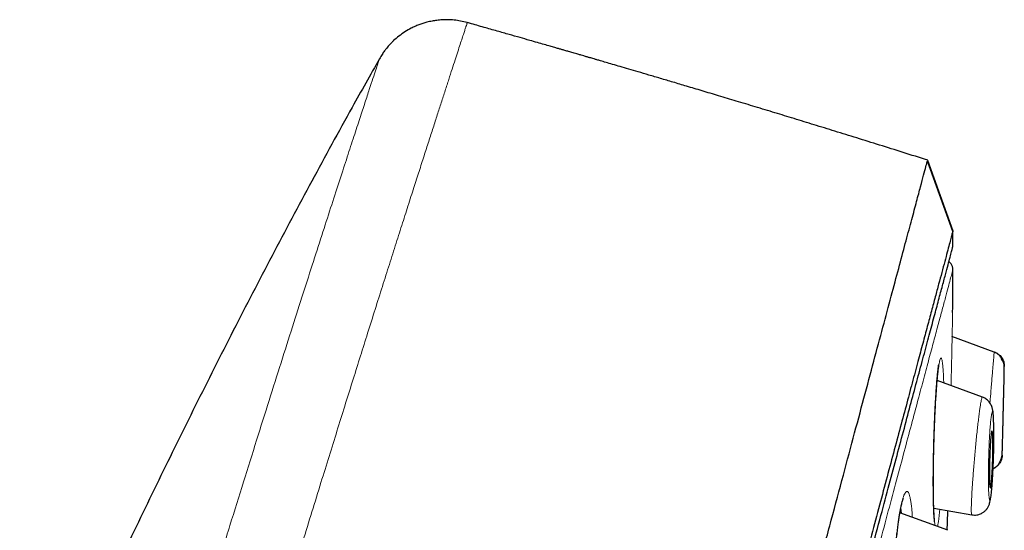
# Model space of a CAD drawing. Header units: millimetres. Extents: x 8 to 846, y 12 to 2113.
# Tile 514 of 515: x 804 to 836, y 1870 to 1887. Entities that reach past the tile are written whole.
import ezdxf

# ---------------------------------------------------------------- set-up
doc = ezdxf.new("R2010")
doc.units = ezdxf.units.MM

msp = doc.modelspace()

# ---------------------------------------------------------------- linework, layer by layer
at = {"color": 7, "linetype": 'Continuous', "lineweight": 30}
for p, q in [((834.319, 1879.976), (833.501, 1882.257)), ((833.502, 1882.285), (834.323, 1879.997)), ((835.662, 1876.064), (834.29, 1876.563)), ((835.281, 1874.602), (833.807, 1875.139)), ((833.699, 1871.002), (834.935, 1870.784)), ((834.155, 1870.285), (832.602, 1870.85))]:
    msp.add_line(p, q, dxfattribs=at)
at = {"color": 8, "linetype": 'Continuous', "lineweight": 0}
for p, q in [((834.29, 1876.571), (835.662, 1876.072)), ((833.693, 1872.363), (833.692, 1872.354))]:
    msp.add_line(p, q, dxfattribs=at)
at = {"color": 7, "linetype": 'Continuous', "lineweight": 30}
for radius, start, end in [(220, 0.08703, 0.15779), (220, 0.02541, 0.08703), (220, 359.46691, 359.83035), (221.7, 358.85696, 359.01863), (221.7, 358.27627, 358.37934), (220, 357.62973, 357.79367)]:
    msp.add_arc((614.324, 1879.391), radius, start, end, dxfattribs=at)
at = {"color": 8, "linetype": 'Continuous', "lineweight": 0}
for points, knots in [([(786.706, 1786.535), (786.831, 1786.834), (787.081, 1787.431), (787.461, 1788.36), (787.845, 1789.313), (788.232, 1790.291), (788.622, 1791.293), (789.013, 1792.319), (789.396, 1793.339), (789.768, 1794.35), (790.13, 1795.35), (790.493, 1796.369), (790.856, 1797.405), (791.219, 1798.458), (791.592, 1799.56), (791.976, 1800.712), (792.37, 1801.916), (792.765, 1803.138), (793.159, 1804.377), (793.553, 1805.632), (793.948, 1806.902), (794.331, 1808.152), (794.704, 1809.378), (795.068, 1810.578), (795.433, 1811.787), (795.8, 1813.006), (796.168, 1814.232), (796.55, 1815.504), (796.945, 1816.82), (797.354, 1818.181), (797.766, 1819.548), (798.181, 1820.921), (798.599, 1822.298), (799.019, 1823.679), (799.43, 1825.025), (799.831, 1826.335), (800.222, 1827.607), (800.615, 1828.88), (801.01, 1830.153), (801.404, 1831.425), (801.811, 1832.735), (802.228, 1834.081), (802.657, 1835.462), (803.085, 1836.84), (803.511, 1838.214), (803.936, 1839.582), (804.358, 1840.944), (804.766, 1842.263), (805.16, 1843.537), (805.54, 1844.767), (805.916, 1845.989), (806.29, 1847.204), (806.66, 1848.411), (807.038, 1849.644), (807.422, 1850.904), (807.813, 1852.187), (808.199, 1853.457), (808.58, 1854.712), (808.957, 1855.952), (809.328, 1857.177), (809.685, 1858.352), (810.026, 1859.477), (810.354, 1860.555), (810.676, 1861.618), (810.995, 1862.664), (811.309, 1863.695), (811.627, 1864.739), (811.949, 1865.795), (812.275, 1866.859), (812.594, 1867.901), (812.908, 1868.921), (813.215, 1869.917), (813.515, 1870.89), (813.8, 1871.811), (814.071, 1872.682), (814.328, 1873.507), (814.578, 1874.309), (814.823, 1875.089), (815.061, 1875.847), (815.299, 1876.604), (815.537, 1877.358), (815.773, 1878.105), (816.001, 1878.823), (816.22, 1879.513), (816.431, 1880.173), (816.633, 1880.804), (816.82, 1881.388), (816.993, 1881.928), (817.154, 1882.425), (817.306, 1882.897), (817.45, 1883.341), (817.585, 1883.759), (817.715, 1884.162), (817.84, 1884.547), (817.958, 1884.911), (818.066, 1885.243), (818.163, 1885.541), (818.25, 1885.808), (818.326, 1886.041), (818.39, 1886.237), (818.442, 1886.396), (818.483, 1886.523), (818.516, 1886.622), (818.539, 1886.693), (818.553, 1886.737), (818.555, 1886.743), (818.556, 1886.745)], [0, 0, 0, 0, 0.009998, 0.019999, 0.030001, 0.040003, 0.050003, 0.060002, 0.069999, 0.079164, 0.088327, 0.09749, 0.106654, 0.115817, 0.124981, 0.134978, 0.144976, 0.154975, 0.164975, 0.174977, 0.184981, 0.194986, 0.204156, 0.213325, 0.222492, 0.231659, 0.240824, 0.249989, 0.259987, 0.269984, 0.279982, 0.289979, 0.299977, 0.309976, 0.319976, 0.329143, 0.338312, 0.347482, 0.356653, 0.365823, 0.374992, 0.384992, 0.394991, 0.40499, 0.414988, 0.424985, 0.434982, 0.44498, 0.454144, 0.463309, 0.472475, 0.481641, 0.490808, 0.499977, 0.509981, 0.519987, 0.52999, 0.539992, 0.549992, 0.559991, 0.56999, 0.579155, 0.588319, 0.597484, 0.606648, 0.615813, 0.624978, 0.634977, 0.644977, 0.654978, 0.664981, 0.674986, 0.684991, 0.694994, 0.704162, 0.713329, 0.722495, 0.731661, 0.740826, 0.749991, 0.759988, 0.769986, 0.779984, 0.789982, 0.799982, 0.809982, 0.819984, 0.829153, 0.838325, 0.847497, 0.856666, 0.865835, 0.875002, 0.885002, 0.895, 0.904999, 0.914997, 0.924995, 0.934993, 0.944991, 0.954157, 0.963323, 0.972491, 0.981659, 0.990829, 1, 1, 1, 1]), ([(784.772, 1788.729), (784.963, 1789.179), (785.345, 1790.079), (785.93, 1791.506), (786.521, 1792.987), (787.117, 1794.527), (787.716, 1796.121), (788.316, 1797.768), (788.916, 1799.466), (789.514, 1801.213), (790.111, 1803.006), (790.708, 1804.843), (791.303, 1806.721), (791.899, 1808.638), (792.495, 1810.591), (793.095, 1812.575), (793.7, 1814.587), (794.31, 1816.621), (794.928, 1818.676), (795.552, 1820.746), (796.184, 1822.829), (796.821, 1824.922), (797.465, 1827.021), (798.114, 1829.122), (798.768, 1831.222), (799.422, 1833.32), (800.074, 1835.411), (800.723, 1837.494), (801.368, 1839.565), (802.008, 1841.622), (802.641, 1843.663), (803.267, 1845.685), (803.885, 1847.684), (804.492, 1849.659), (805.087, 1851.607), (805.672, 1853.524), (806.245, 1855.408), (806.808, 1857.256), (807.358, 1859.066), (807.897, 1860.835), (808.424, 1862.56), (808.938, 1864.24), (809.438, 1865.871), (809.925, 1867.451), (810.397, 1868.977), (810.854, 1870.448), (811.295, 1871.86), (811.719, 1873.211), (812.126, 1874.502), (812.514, 1875.728), (812.884, 1876.89), (813.234, 1877.985), (813.564, 1879.012), (813.872, 1879.968), (814.159, 1880.854), (814.423, 1881.665), (814.663, 1882.402), (814.88, 1883.064), (815.072, 1883.65), (815.239, 1884.16), (815.381, 1884.593), (815.498, 1884.949), (815.59, 1885.226), (815.656, 1885.427), (815.693, 1885.539), (815.708, 1885.586), (815.704, 1885.572), (815.704, 1885.572)], [0, 0, 0, 0, 0.015601, 0.031192, 0.046772, 0.062342, 0.077906, 0.093464, 0.10902, 0.124576, 0.140136, 0.155702, 0.171277, 0.186866, 0.202474, 0.218101, 0.233742, 0.249392, 0.26505, 0.280717, 0.296389, 0.312063, 0.327738, 0.343409, 0.359075, 0.37473, 0.390376, 0.406014, 0.421645, 0.437272, 0.452895, 0.468515, 0.484135, 0.499755, 0.515377, 0.531, 0.546624, 0.562251, 0.577879, 0.593511, 0.609145, 0.624781, 0.640418, 0.656056, 0.671696, 0.687336, 0.702976, 0.718615, 0.734254, 0.749892, 0.76553, 0.781166, 0.796802, 0.812436, 0.82807, 0.843703, 0.859335, 0.874966, 0.890596, 0.906225, 0.921854, 0.937483, 0.953111, 0.968739, 0.984368, 0.999997, 1, 1, 1, 1]), ([(834.322, 1878.739), (834.321, 1878.733), (834.317, 1878.719), (834.287, 1878.606), (834.239, 1878.425), (834.17, 1878.169), (834.083, 1877.841), (833.978, 1877.449), (833.856, 1876.998), (833.721, 1876.493), (833.569, 1875.928), (833.401, 1875.301), (833.213, 1874.599), (833.004, 1873.82), (832.774, 1872.961), (832.527, 1872.037), (832.263, 1871.049), (831.98, 1869.995), (831.687, 1868.899), (831.383, 1867.766), (831.071, 1866.605), (830.747, 1865.397), (830.411, 1864.141), (830.055, 1862.811), (829.678, 1861.407), (829.281, 1859.925), (828.872, 1858.396), (828.45, 1856.82), (828.015, 1855.195), (827.577, 1853.558), (827.136, 1851.917), (826.697, 1850.279), (826.251, 1848.615), (825.798, 1846.924), (825.327, 1845.166), (824.838, 1843.343), (824.333, 1841.455), (823.822, 1839.547), (823.305, 1837.619), (822.783, 1835.672), (822.267, 1833.747), (821.759, 1831.849), (821.259, 1829.983), (820.757, 1828.11), (820.254, 1826.231), (819.917, 1824.976), (819.749, 1824.347)], [0, 0, 0, 0, 0.023168, 0.046434, 0.069701, 0.092999, 0.116356, 0.139848, 0.161958, 0.183993, 0.205976, 0.227934, 0.249889, 0.273172, 0.296404, 0.319615, 0.342835, 0.366091, 0.38956, 0.411691, 0.433739, 0.45573, 0.477689, 0.499641, 0.522949, 0.546219, 0.569484, 0.592773, 0.616117, 0.639599, 0.66169, 0.683697, 0.705646, 0.727565, 0.749482, 0.772959, 0.796364, 0.819731, 0.843097, 0.866494, 0.889919, 0.911946, 0.933938, 0.955924, 0.977935, 1, 1, 1, 1]), ([(834.263, 1874.972), (834.263, 1874.979), (834.265, 1875.077), (834.269, 1875.265), (834.275, 1875.532), (834.281, 1875.79), (834.286, 1876.034), (834.291, 1876.263), (834.295, 1876.476), (834.3, 1876.67), (834.303, 1876.842), (834.306, 1876.991), (834.309, 1877.117), (834.311, 1877.218), (834.313, 1877.291), (834.314, 1877.335), (834.314, 1877.349), (834.314, 1877.334), (834.313, 1877.29), (834.311, 1877.218), (834.309, 1877.117), (834.306, 1876.991), (834.303, 1876.841), (834.3, 1876.7), (834.298, 1876.602), (834.297, 1876.569)], [0, 0, 0, 0, 0.003307, 0.049645, 0.096644, 0.143476, 0.189654, 0.235635, 0.28188, 0.328115, 0.374072, 0.420251, 0.467141, 0.514238, 0.560464, 0.606334, 0.652371, 0.698521, 0.744462, 0.790711, 0.837778, 0.884544, 0.930711, 0.976769, 1, 1, 1, 1]), ([(835.523, 1874.412), (835.527, 1874.453), (835.541, 1874.618), (835.561, 1874.854), (835.582, 1875.114), (835.6, 1875.322), (835.616, 1875.511), (835.63, 1875.678), (835.642, 1875.819), (835.65, 1875.921), (835.656, 1875.992), (835.659, 1876.038), (835.662, 1876.067), (835.662, 1876.07), (835.662, 1876.072)], [0, 0, 0, 0, 0.046074, 0.1811117, 0.271356, 0.3621138, 0.4538326, 0.5456978, 0.6364331, 0.7265873, 0.794203, 0.8621052, 0.9305948, 1, 1, 1, 1]), ([(833.692, 1872.354), (833.693, 1872.444), (833.696, 1872.622), (833.701, 1872.896), (833.709, 1873.174), (833.718, 1873.453), (833.728, 1873.728), (833.74, 1873.996), (833.752, 1874.254), (833.766, 1874.501), (833.781, 1874.735), (833.797, 1874.953), (833.814, 1875.152), (833.831, 1875.332), (833.848, 1875.491), (833.866, 1875.623), (833.883, 1875.729), (833.901, 1875.806), (833.917, 1875.855), (833.934, 1875.876), (833.949, 1875.867), (833.964, 1875.829), (833.978, 1875.764), (833.99, 1875.672), (834.001, 1875.555), (834.01, 1875.411), (834.018, 1875.248), (834.022, 1875.122), (834.024, 1875.059)], [0, 0, 0, 0, 0.038527, 0.076847, 0.115341, 0.154385, 0.193291, 0.231652, 0.26985, 0.308268, 0.346677, 0.384855, 0.423217, 0.462172, 0.501294, 0.539695, 0.577802, 0.61605, 0.654384, 0.692547, 0.73097, 0.770075, 0.808922, 0.847274, 0.885537, 0.924121, 0.96241, 1, 1, 1, 1]), ([(835.991, 1875.594), (835.991, 1875.59), (835.991, 1875.584), (835.989, 1875.528), (835.987, 1875.442), (835.985, 1875.325), (835.981, 1875.179), (835.977, 1875.006), (835.973, 1874.811), (835.968, 1874.601), (835.963, 1874.382), (835.957, 1874.158), (835.952, 1873.934), (835.947, 1873.714), (835.942, 1873.505), (835.937, 1873.31), (835.933, 1873.137), (835.93, 1872.991), (835.927, 1872.874), (835.925, 1872.788), (835.923, 1872.733), (835.923, 1872.726), (835.923, 1872.722)], [0, 0, 0, 0, 0.049454, 0.098692, 0.147936, 0.197313, 0.246931, 0.297765, 0.348466, 0.39911, 0.44966, 0.500056, 0.550417, 0.60091, 0.651519, 0.702226, 0.753093, 0.802692, 0.852069, 0.901342, 0.950605, 1, 1, 1, 1]), ([(834.936, 1870.787), (834.934, 1870.787), (834.93, 1870.786), (834.925, 1870.808), (834.921, 1870.849), (834.919, 1870.909), (834.919, 1870.994), (834.922, 1871.11), (834.927, 1871.263), (834.936, 1871.44), (834.947, 1871.639), (834.962, 1871.855), (834.979, 1872.084), (834.998, 1872.323), (835.018, 1872.568), (835.04, 1872.814), (835.063, 1873.059), (835.087, 1873.299), (835.111, 1873.529), (835.136, 1873.746), (835.16, 1873.946), (835.181, 1874.11), (835.199, 1874.241), (835.215, 1874.343), (835.229, 1874.43), (835.245, 1874.507), (835.259, 1874.567), (835.271, 1874.601), (835.277, 1874.599), (835.279, 1874.598)], [0, 0, 0, 0, 0.019111, 0.050298, 0.081573, 0.112944, 0.144381, 0.186307, 0.228156, 0.269845, 0.311379, 0.352838, 0.394254, 0.435618, 0.47691, 0.51813, 0.559359, 0.600705, 0.642145, 0.683625, 0.725099, 0.766572, 0.797732, 0.828967, 0.860268, 0.891598, 0.933312, 0.974854, 1, 1, 1, 1]), ([(835.616, 1872.062), (835.619, 1872.119), (835.626, 1872.233), (835.633, 1872.414), (835.64, 1872.599), (835.646, 1872.785), (835.65, 1872.968), (835.652, 1873.146), (835.654, 1873.317), (835.653, 1873.478), (835.651, 1873.627), (835.648, 1873.762), (835.643, 1873.878), (835.637, 1873.972), (835.63, 1874.045), (835.621, 1874.095), (835.612, 1874.119), (835.604, 1874.123), (835.596, 1874.113), (835.587, 1874.089), (835.578, 1874.05), (835.57, 1873.997), (835.561, 1873.931), (835.552, 1873.854), (835.543, 1873.765), (835.535, 1873.666), (835.526, 1873.558), (835.519, 1873.442), (835.511, 1873.306), (835.502, 1873.148), (835.494, 1872.967), (835.488, 1872.782), (835.482, 1872.595), (835.478, 1872.411), (835.475, 1872.233), (835.474, 1872.062), (835.475, 1871.901), (835.476, 1871.751), (835.48, 1871.617), (835.484, 1871.501), (835.49, 1871.406), (835.498, 1871.334), (835.506, 1871.284), (835.515, 1871.26), (835.524, 1871.256), (835.532, 1871.266), (835.54, 1871.291), (835.549, 1871.33), (835.558, 1871.383), (835.567, 1871.448), (835.576, 1871.526), (835.584, 1871.615), (835.593, 1871.714), (835.601, 1871.822), (835.609, 1871.938), (835.614, 1872.021), (835.616, 1872.062)], [0, 0, 0, 0, 0.020726, 0.041665, 0.062465, 0.083541, 0.104245, 0.124919, 0.145749, 0.166473, 0.187421, 0.208549, 0.229258, 0.249912, 0.270664, 0.291379, 0.312424, 0.328318, 0.343915, 0.359382, 0.374892, 0.390346, 0.406126, 0.421744, 0.437357, 0.453186, 0.468774, 0.484278, 0.499858, 0.520633, 0.541402, 0.562507, 0.583514, 0.604241, 0.625028, 0.645721, 0.66671, 0.687516, 0.708737, 0.729451, 0.750027, 0.770826, 0.791549, 0.812562, 0.828429, 0.84402, 0.859505, 0.875054, 0.890486, 0.905938, 0.921574, 0.937547, 0.953175, 0.96876, 0.984485, 1, 1, 1, 1]), ([(833.745, 1870.434), (833.742, 1870.455), (833.734, 1870.501), (833.724, 1870.601), (833.715, 1870.725), (833.707, 1870.871), (833.7, 1871.037), (833.695, 1871.222), (833.692, 1871.425), (833.689, 1871.642), (833.689, 1871.869), (833.689, 1872.106), (833.691, 1872.271), (833.692, 1872.354)], [0, 0, 0, 0, 0.079621, 0.171248, 0.263583, 0.355016, 0.446352, 0.538428, 0.632065, 0.724735, 0.816432, 0.907928, 1, 1, 1, 1]), ([(832.381, 1867.461), (832.38, 1867.543), (832.378, 1867.705), (832.38, 1867.964), (832.385, 1868.232), (832.393, 1868.507), (832.404, 1868.785), (832.418, 1869.062), (832.434, 1869.335), (832.454, 1869.604), (832.476, 1869.865), (832.501, 1870.115), (832.528, 1870.353), (832.557, 1870.578), (832.588, 1870.785), (832.619, 1870.97), (832.652, 1871.131), (832.684, 1871.267), (832.718, 1871.377), (832.751, 1871.461), (832.784, 1871.516), (832.816, 1871.543), (832.846, 1871.542), (832.876, 1871.513), (832.903, 1871.456), (832.928, 1871.372), (832.951, 1871.262), (832.971, 1871.127), (832.988, 1870.966), (833, 1870.824), (833.006, 1870.729), (833.007, 1870.702)], [0, 0, 0, 0, 0.035238, 0.070286, 0.105492, 0.141202, 0.176786, 0.211871, 0.246807, 0.281945, 0.317075, 0.351993, 0.387078, 0.422707, 0.458487, 0.493608, 0.528461, 0.563445, 0.598502, 0.633406, 0.668549, 0.704317, 0.739843, 0.774918, 0.809916, 0.84521, 0.880226, 0.91514, 0.950309, 0.986081, 1, 1, 1, 1]), ([(833.898, 1870.967), (833.894, 1870.923), (833.884, 1870.822), (833.869, 1870.689), (833.852, 1870.567), (833.836, 1870.471), (833.825, 1870.427), (833.82, 1870.407)], [0, 0, 0, 0, 0.167583, 0.383291, 0.59474, 0.804004, 1, 1, 1, 1])]:
    msp.add_open_spline(points, degree=3, knots=knots, dxfattribs=at)
at = {"color": 7, "linetype": 'Continuous', "lineweight": 30}
for points, knots in [([(818.556, 1886.745), (818.484, 1886.764), (818.344, 1886.799), (818.134, 1886.829), (817.934, 1886.841), (817.746, 1886.838), (817.574, 1886.822), (817.409, 1886.796), (817.256, 1886.762), (817.113, 1886.72), (816.983, 1886.674), (816.858, 1886.623), (816.706, 1886.55), (816.529, 1886.448), (816.338, 1886.313), (816.198, 1886.193), (816.104, 1886.101), (816.047, 1886.041), (815.992, 1885.98), (815.934, 1885.911), (815.865, 1885.823), (815.784, 1885.709), (815.732, 1885.62), (815.704, 1885.572)], [0, 0, 0, 0, 0.066853, 0.130714, 0.191075, 0.247504, 0.299651, 0.347241, 0.398047, 0.441756, 0.4816, 0.522245, 0.563665, 0.634219, 0.706329, 0.773962, 0.800432, 0.825403, 0.848891, 0.873866, 0.907468, 0.94968, 1, 1, 1, 1]), ([(833.503, 1882.285), (833.237, 1882.369), (832.716, 1882.533), (831.948, 1882.773), (831.21, 1883.003), (830.502, 1883.222), (829.824, 1883.43), (829.175, 1883.629), (828.537, 1883.824), (827.912, 1884.013), (827.302, 1884.197), (826.728, 1884.37), (826.19, 1884.531), (825.697, 1884.678), (825.246, 1884.812), (824.838, 1884.933), (824.462, 1885.044), (824.118, 1885.145), (823.808, 1885.236), (823.53, 1885.318), (823.284, 1885.389), (823.072, 1885.451), (822.903, 1885.501), (822.774, 1885.538), (822.679, 1885.566), (822.602, 1885.588), (822.542, 1885.606), (822.491, 1885.62), (822.444, 1885.634), (822.393, 1885.649), (822.33, 1885.667), (822.249, 1885.691), (822.133, 1885.724), (821.996, 1885.764), (821.853, 1885.805), (821.728, 1885.841), (821.618, 1885.873), (821.51, 1885.904), (821.388, 1885.939), (821.234, 1885.983), (821.047, 1886.037), (820.826, 1886.101), (820.564, 1886.176), (820.258, 1886.263), (819.906, 1886.363), (819.516, 1886.474), (819.088, 1886.596), (818.763, 1886.687), (818.582, 1886.738), (818.556, 1886.745)], [0, 0, 0, 0, 0.053569, 0.105122, 0.154661, 0.202183, 0.247691, 0.291183, 0.332659, 0.375955, 0.416811, 0.455228, 0.491206, 0.524744, 0.554255, 0.581579, 0.606715, 0.629663, 0.650423, 0.668996, 0.685381, 0.699579, 0.711589, 0.71916, 0.725502, 0.730612, 0.73458, 0.737525, 0.740689, 0.744071, 0.747713, 0.753243, 0.760363, 0.770963, 0.780567, 0.789044, 0.796086, 0.802525, 0.810594, 0.82062, 0.833222, 0.847971, 0.864867, 0.885749, 0.909187, 0.935179, 0.963728, 0.994832, 1, 1, 1, 1]), ([(815.707, 1885.57), (815.41, 1885.047), (814.663, 1883.731), (813.501, 1881.602), (812.215, 1879.188), (810.956, 1876.76), (809.73, 1874.332), (808.535, 1871.908), (807.368, 1869.487), (806.222, 1867.057), (805.026, 1864.461), (803.783, 1861.699), (802.498, 1858.769), (801.239, 1855.827), (800.008, 1852.874), (798.802, 1849.909), (797.623, 1846.935), (796.469, 1843.951), (795.342, 1840.957), (794.241, 1837.954), (793.166, 1834.943), (792.118, 1831.923), (791.116, 1828.952), (790.158, 1826.031), (789.244, 1823.159), (788.355, 1820.279), (787.49, 1817.391), (786.678, 1814.584), (785.916, 1811.86), (785.2, 1809.218), (784.51, 1806.569), (784.011, 1804.607), (783.75, 1803.525), (783.703, 1803.331)], [0, 0, 0, 0, 0.020397, 0.0513, 0.082206, 0.113115, 0.144027, 0.17439, 0.204753, 0.235116, 0.265482, 0.301633, 0.337787, 0.373944, 0.410104, 0.446263, 0.48242, 0.518573, 0.554719, 0.590855, 0.626981, 0.663102, 0.699219, 0.733271, 0.767325, 0.801382, 0.835446, 0.869516, 0.900429, 0.931352, 0.962284, 0.993228, 1, 1, 1, 1]), ([(806.523, 1781.597), (806.671, 1782.151), (806.969, 1783.26), (807.441, 1785.022), (807.932, 1786.854), (808.442, 1788.759), (808.97, 1790.73), (809.515, 1792.765), (810.076, 1794.859), (810.652, 1797.008), (811.242, 1799.21), (811.845, 1801.459), (812.46, 1803.753), (813.085, 1806.086), (813.719, 1808.454), (814.362, 1810.852), (815.012, 1813.277), (815.667, 1815.722), (816.327, 1818.185), (816.99, 1820.66), (817.655, 1823.142), (818.321, 1825.628), (818.987, 1828.113), (819.651, 1830.591), (820.312, 1833.058), (820.969, 1835.51), (821.621, 1837.942), (822.266, 1840.349), (822.903, 1842.727), (823.531, 1845.072), (824.149, 1847.379), (824.756, 1849.643), (825.35, 1851.861), (825.931, 1854.028), (826.497, 1856.141), (827.047, 1858.195), (827.581, 1860.187), (828.097, 1862.114), (828.595, 1863.97), (829.073, 1865.754), (829.53, 1867.459), (829.965, 1869.085), (830.379, 1870.628), (830.769, 1872.085), (831.136, 1873.455), (831.479, 1874.735), (831.797, 1875.922), (832.09, 1877.013), (832.356, 1878.006), (832.595, 1878.898), (832.807, 1879.689), (832.991, 1880.377), (833.148, 1880.962), (833.276, 1881.442), (833.377, 1881.819), (833.448, 1882.083), (833.487, 1882.229), (833.493, 1882.249), (833.494, 1882.254)], [0, 0, 0, 0, 0.018042, 0.036084, 0.054125, 0.072166, 0.090206, 0.108247, 0.126288, 0.144329, 0.162369, 0.180411, 0.198454, 0.216495, 0.234536, 0.252576, 0.270617, 0.288657, 0.306697, 0.324738, 0.342779, 0.360821, 0.378863, 0.396905, 0.414946, 0.432988, 0.451029, 0.46907, 0.487111, 0.505152, 0.523194, 0.541236, 0.559277, 0.577318, 0.595359, 0.6134, 0.631441, 0.649482, 0.667522, 0.685564, 0.703605, 0.721646, 0.739687, 0.757729, 0.775771, 0.793813, 0.811856, 0.829898, 0.847941, 0.865983, 0.884024, 0.902063, 0.920103, 0.938143, 0.956182, 0.974222, 0.992264, 1, 1, 1, 1]), ([(834.323, 1879.997), (834.321, 1879.991), (834.318, 1879.981), (834.295, 1879.894), (834.259, 1879.756), (834.207, 1879.561), (834.14, 1879.311), (834.059, 1879.007), (833.966, 1878.659), (833.862, 1878.274), (833.75, 1877.858), (833.627, 1877.398), (833.492, 1876.896), (833.346, 1876.351), (833.183, 1875.743), (833.002, 1875.068), (832.802, 1874.322), (832.589, 1873.528), (832.364, 1872.687), (832.126, 1871.799), (831.875, 1870.862), (831.618, 1869.906), (831.358, 1868.935), (831.096, 1867.956), (830.824, 1866.942), (830.544, 1865.894), (830.253, 1864.811), (829.945, 1863.661), (829.619, 1862.443), (829.274, 1861.154), (828.919, 1859.829), (828.555, 1858.469), (828.182, 1857.073), (827.798, 1855.639), (827.415, 1854.212), (827.036, 1852.798), (826.663, 1851.406), (826.284, 1849.994), (825.9, 1848.564), (825.512, 1847.115), (825.107, 1845.604), (824.686, 1844.032), (824.248, 1842.398), (823.806, 1840.745), (823.359, 1839.075), (822.907, 1837.387), (822.449, 1835.679), (822, 1834.004), (821.561, 1832.367), (821.135, 1830.775), (820.707, 1829.182), (820.28, 1827.587), (819.851, 1825.989), (819.41, 1824.343), (818.957, 1822.652), (818.492, 1820.915), (818.028, 1819.181), (817.564, 1817.448), (817.101, 1815.717), (816.638, 1813.99), (816.191, 1812.32), (815.759, 1810.712), (815.345, 1809.167), (814.935, 1807.638), (814.529, 1806.125), (814.128, 1804.628), (813.719, 1803.102), (813.303, 1801.549), (812.881, 1799.973), (812.465, 1798.42), (812.055, 1796.89), (811.651, 1795.381), (811.255, 1793.901), (810.877, 1792.492), (810.52, 1791.158), (810.18, 1789.893), (809.849, 1788.658), (809.526, 1787.454), (809.211, 1786.279), (808.895, 1785.101), (808.58, 1783.923), (808.266, 1782.75), (807.963, 1781.617), (807.67, 1780.524), (807.388, 1779.47), (807.118, 1778.46), (806.867, 1777.524), (806.635, 1776.661), (806.421, 1775.864), (806.219, 1775.109), (806.027, 1774.395), (805.847, 1773.722), (805.673, 1773.071), (805.506, 1772.447), (805.347, 1771.856), (805.203, 1771.317), (805.073, 1770.83), (804.956, 1770.395), (804.854, 1770.014), (804.769, 1769.696), (804.699, 1769.436), (804.644, 1769.23), (804.601, 1769.069), (804.57, 1768.955), (804.552, 1768.888), (804.55, 1768.879), (804.549, 1768.875)], [0, 0, 0, 0, 0.010049, 0.020092, 0.030139, 0.040198, 0.050281, 0.060395, 0.070493, 0.079701, 0.088876, 0.098025, 0.107154, 0.116271, 0.125383, 0.135467, 0.145515, 0.155536, 0.165541, 0.175538, 0.185536, 0.195595, 0.204811, 0.214007, 0.223192, 0.232373, 0.241556, 0.25075, 0.260749, 0.270734, 0.280716, 0.290705, 0.300709, 0.310738, 0.320848, 0.330098, 0.339316, 0.34851, 0.357688, 0.366857, 0.376027, 0.385997, 0.395957, 0.405919, 0.415892, 0.425888, 0.435918, 0.446015, 0.455251, 0.464458, 0.473647, 0.482824, 0.491999, 0.501182, 0.511156, 0.521127, 0.531108, 0.541108, 0.55114, 0.561215, 0.5713, 0.580505, 0.589683, 0.598841, 0.607987, 0.617131, 0.62628, 0.636271, 0.646263, 0.656267, 0.666292, 0.676349, 0.686449, 0.696503, 0.705673, 0.714826, 0.723968, 0.733107, 0.742251, 0.751406, 0.761395, 0.771392, 0.781406, 0.791447, 0.801525, 0.811649, 0.821711, 0.830884, 0.84004, 0.849185, 0.858328, 0.867474, 0.876632, 0.886667, 0.896688, 0.906703, 0.916722, 0.926755, 0.936809, 0.946838, 0.956005, 0.965164, 0.974323, 0.983488, 0.992666, 1, 1, 1, 1]), ([(819.562, 1824.397), (819.743, 1825.071), (820.103, 1826.416), (820.643, 1828.43), (821.18, 1830.436), (821.716, 1832.436), (822.25, 1834.428), (822.771, 1836.371), (823.277, 1838.261), (823.769, 1840.096), (824.255, 1841.912), (824.737, 1843.711), (825.222, 1845.519), (825.707, 1847.331), (826.192, 1849.141), (826.669, 1850.92), (827.137, 1852.668), (827.597, 1854.384), (828.039, 1856.03), (828.46, 1857.605), (828.863, 1859.108), (829.254, 1860.568), (829.634, 1861.987), (830.008, 1863.383), (830.375, 1864.754), (830.734, 1866.093), (831.079, 1867.379), (831.409, 1868.611), (831.725, 1869.787), (832.018, 1870.883), (832.29, 1871.899), (832.541, 1872.836), (832.777, 1873.716), (832.996, 1874.537), (833.204, 1875.311), (833.398, 1876.033), (833.576, 1876.699), (833.737, 1877.296), (833.879, 1877.824), (834.002, 1878.282), (834.104, 1878.662), (834.185, 1878.966), (834.246, 1879.198), (834.291, 1879.367), (834.316, 1879.46), (834.326, 1879.5), (834.323, 1879.489), (834.323, 1879.488)], [0, 0, 0, 0, 0.0233486, 0.0466391, 0.069907, 0.0931883, 0.1165184, 0.1399063, 0.1619223, 0.1839186, 0.2059244, 0.2279687, 0.2500803, 0.2732754, 0.2964637, 0.3196781, 0.3429516, 0.3663165, 0.3897571, 0.4118126, 0.4338393, 0.4558631, 0.4779103, 0.5000069, 0.5231727, 0.5463508, 0.5695709, 0.5928625, 0.6162553, 0.6396784, 0.6616968, 0.6836915, 0.7056871, 0.7277083, 0.7497798, 0.7729355, 0.7961264, 0.8193817, 0.8427306, 0.8662021, 0.8897118, 0.9117683, 0.9337532, 0.9556909, 0.9776061, 0.9995236, 1, 1, 1, 1]), ([(834.323, 1878.74), (834.32, 1878.771), (834.314, 1878.836), (834.265, 1878.922), (834.22, 1878.975), (834.19, 1878.989), (834.19, 1878.989)], [0, 0, 0, 0, 0.321148, 0.65988, 0.998612, 1, 1, 1, 1]), ([(835.662, 1876.072), (835.685, 1876.063), (835.732, 1876.043), (835.796, 1876.001), (835.855, 1875.949), (835.905, 1875.887), (835.945, 1875.818), (835.973, 1875.744), (835.989, 1875.669), (835.99, 1875.618), (835.991, 1875.594)], [0, 0, 0, 0, 0.119728, 0.2438627, 0.3711196, 0.4999973, 0.6288755, 0.7561335, 0.8802698, 1, 1, 1, 1]), ([(835.99, 1875.568), (835.99, 1875.589), (835.989, 1875.629), (835.979, 1875.683), (835.966, 1875.725), (835.953, 1875.754), (835.943, 1875.77), (835.938, 1875.775), (835.931, 1875.784), (835.926, 1875.793), (835.921, 1875.803), (835.912, 1875.819), (835.901, 1875.842), (835.886, 1875.872), (835.871, 1875.901), (835.848, 1875.935), (835.815, 1875.971), (835.773, 1876.007), (835.721, 1876.04), (835.682, 1876.056), (835.662, 1876.065)], [0, 0, 0, 0, 0.085281, 0.159268, 0.221469, 0.272829, 0.316275, 0.352317, 0.366104, 0.378841, 0.392525, 0.408856, 0.453229, 0.516583, 0.599063, 0.680928, 0.758932, 0.836225, 0.91578, 1, 1, 1, 1]), ([(833.69, 1872.372), (833.691, 1872.46), (833.694, 1872.633), (833.699, 1872.896), (833.706, 1873.153), (833.713, 1873.402), (833.722, 1873.641), (833.731, 1873.868), (833.74, 1874.082), (833.751, 1874.302), (833.763, 1874.524), (833.777, 1874.74), (833.79, 1874.929), (833.802, 1875.092), (833.814, 1875.231), (833.825, 1875.347), (833.835, 1875.441), (833.843, 1875.517), (833.85, 1875.576), (833.853, 1875.615), (833.853, 1875.636), (833.849, 1875.639), (833.847, 1875.64)], [0, 0, 0, 0, 0.062927, 0.124158, 0.183664, 0.241393, 0.297287, 0.351301, 0.403408, 0.453602, 0.517579, 0.578376, 0.636036, 0.690528, 0.741808, 0.789845, 0.834623, 0.876145, 0.91444, 0.94975, 0.982206, 1, 1, 1, 1]), ([(835.96, 1874.172), (835.962, 1874.235), (835.965, 1874.348), (835.968, 1874.5), (835.971, 1874.627), (835.974, 1874.739), (835.976, 1874.83), (835.978, 1874.902), (835.979, 1874.948), (835.979, 1874.971), (835.979, 1874.969), (835.979, 1874.968)], [0, 0, 0, 0, 0.147502, 0.263068, 0.381788, 0.494538, 0.610375, 0.721717, 0.836193, 0.948138, 1, 1, 1, 1]), ([(834.936, 1870.785), (834.963, 1870.781), (835.016, 1870.775), (835.093, 1870.781), (835.16, 1870.795), (835.22, 1870.817), (835.271, 1870.842), (835.313, 1870.869), (835.351, 1870.898), (835.383, 1870.928), (835.41, 1870.958), (835.43, 1870.984), (835.45, 1871.012), (835.47, 1871.046), (835.489, 1871.087), (835.508, 1871.138), (835.526, 1871.203), (835.541, 1871.276), (835.554, 1871.355), (835.565, 1871.441), (835.576, 1871.543), (835.586, 1871.662), (835.596, 1871.801), (835.606, 1871.958), (835.614, 1872.124), (835.621, 1872.289), (835.627, 1872.445), (835.631, 1872.589), (835.635, 1872.717), (835.638, 1872.844), (835.64, 1872.962), (835.641, 1873.057), (835.642, 1873.117), (835.642, 1873.151), (835.643, 1873.176), (835.643, 1873.202), (835.644, 1873.245), (835.645, 1873.311), (835.646, 1873.403), (835.647, 1873.513), (835.647, 1873.632), (835.646, 1873.753), (835.644, 1873.865), (835.639, 1873.962), (835.634, 1874.04), (835.628, 1874.101), (835.622, 1874.147), (835.616, 1874.183), (835.608, 1874.221), (835.595, 1874.27), (835.574, 1874.325), (835.543, 1874.386), (835.505, 1874.44), (835.462, 1874.488), (835.416, 1874.529), (835.355, 1874.57), (835.306, 1874.591), (835.279, 1874.602)], [0, 0, 0, 0, 0.01508, 0.029106, 0.041693, 0.052555, 0.064043, 0.072804, 0.080498, 0.090073, 0.09729, 0.102879, 0.109309, 0.121385, 0.136793, 0.155612, 0.181019, 0.209514, 0.233213, 0.25878, 0.286273, 0.315744, 0.34729, 0.381034, 0.414918, 0.44617, 0.474744, 0.500607, 0.523636, 0.543814, 0.568759, 0.58733, 0.596168, 0.60217, 0.605951, 0.61046, 0.617085, 0.630971, 0.649561, 0.67281, 0.700684, 0.729333, 0.761587, 0.793643, 0.821605, 0.8456, 0.865744, 0.878438, 0.890923, 0.904519, 0.919591, 0.935012, 0.950458, 0.959633, 0.971062, 0.984618, 1, 1, 1, 1]), ([(835.935, 1873.121), (835.935, 1873.123), (835.935, 1873.126), (835.936, 1873.164), (835.937, 1873.227), (835.94, 1873.314), (835.942, 1873.424), (835.945, 1873.553), (835.949, 1873.697), (835.953, 1873.85), (835.956, 1874.011), (835.959, 1874.118), (835.96, 1874.172)], [0, 0, 0, 0, 0.088885, 0.186867, 0.284649, 0.385453, 0.485736, 0.589104, 0.690343, 0.794587, 0.895831, 1, 1, 1, 1]), ([(835.512, 1872.497), (835.513, 1872.561), (835.517, 1872.677), (835.523, 1872.841), (835.531, 1872.984), (835.539, 1873.116), (835.548, 1873.232), (835.557, 1873.331), (835.567, 1873.411), (835.576, 1873.467), (835.585, 1873.501), (835.594, 1873.508), (835.602, 1873.49), (835.609, 1873.445), (835.615, 1873.374), (835.619, 1873.278), (835.622, 1873.162), (835.623, 1873.028), (835.622, 1872.881), (835.619, 1872.726), (835.615, 1872.569), (835.61, 1872.414), (835.603, 1872.265), (835.595, 1872.125), (835.587, 1871.999), (835.578, 1871.889), (835.568, 1871.797), (835.559, 1871.726), (835.549, 1871.678), (835.54, 1871.654), (835.532, 1871.656), (835.524, 1871.685), (835.518, 1871.74), (835.512, 1871.821), (835.509, 1871.925), (835.507, 1872.048), (835.507, 1872.188), (835.508, 1872.338), (835.51, 1872.444), (835.512, 1872.497)], [0, 0, 0, 0, 0.033628, 0.060335, 0.08704, 0.113097, 0.139152, 0.164893, 0.190632, 0.216527, 0.242421, 0.268899, 0.295378, 0.322625, 0.349875, 0.37772, 0.405569, 0.433554, 0.461541, 0.48916, 0.516779, 0.543714, 0.570648, 0.596881, 0.623112, 0.648907, 0.674699, 0.700497, 0.726294, 0.752556, 0.778819, 0.805825, 0.832836, 0.860531, 0.888231, 0.916177, 0.944125, 0.972062, 1, 1, 1, 1]), ([(835.621, 1872.286), (835.625, 1872.288), (835.646, 1872.296), (835.679, 1872.314), (835.719, 1872.34), (835.754, 1872.369), (835.785, 1872.402), (835.813, 1872.439), (835.838, 1872.479), (835.857, 1872.519), (835.875, 1872.56), (835.888, 1872.593), (835.897, 1872.617), (835.904, 1872.64), (835.913, 1872.671), (835.921, 1872.71), (835.923, 1872.735), (835.924, 1872.749)], [0, 0, 0, 0, 0.020947, 0.09887, 0.163654, 0.230574, 0.304852, 0.389021, 0.484388, 0.58784, 0.674799, 0.712867, 0.74909, 0.785003, 0.82204, 0.903646, 1, 1, 1, 1]), ([(835.923, 1872.722), (835.92, 1872.689), (835.914, 1872.621), (835.879, 1872.522), (835.821, 1872.427), (835.741, 1872.347), (835.672, 1872.297), (835.628, 1872.282), (835.621, 1872.28)], [0, 0, 0, 0, 0.173827, 0.360149, 0.555843, 0.756582, 0.957319, 1, 1, 1, 1]), ([(833.731, 1870.537), (833.731, 1870.537), (833.73, 1870.548), (833.726, 1870.58), (833.72, 1870.638), (833.713, 1870.722), (833.707, 1870.822), (833.702, 1870.931), (833.698, 1871.044), (833.694, 1871.174), (833.691, 1871.324), (833.688, 1871.494), (833.687, 1871.684), (833.686, 1871.895), (833.687, 1872.124), (833.689, 1872.288), (833.69, 1872.372)], [0, 0, 0, 0, 0.002645, 0.060085, 0.126788, 0.202707, 0.287796, 0.349789, 0.416106, 0.486789, 0.561847, 0.641249, 0.724914, 0.812711, 0.90447, 1, 1, 1, 1]), ([(832.382, 1867.497), (832.381, 1867.581), (832.379, 1867.748), (832.381, 1868.009), (832.386, 1868.268), (832.394, 1868.525), (832.403, 1868.775), (832.415, 1869.017), (832.429, 1869.248), (832.445, 1869.49), (832.465, 1869.738), (832.488, 1869.985), (832.512, 1870.207), (832.536, 1870.404), (832.559, 1870.577), (832.581, 1870.726), (832.602, 1870.853), (832.622, 1870.962), (832.644, 1871.067), (832.666, 1871.164), (832.685, 1871.232), (832.698, 1871.272), (832.706, 1871.296), (832.712, 1871.313), (832.718, 1871.326), (832.717, 1871.325), (832.716, 1871.325)], [0, 0, 0, 0, 0.058336, 0.114968, 0.169865, 0.222975, 0.274244, 0.323631, 0.371118, 0.416712, 0.474623, 0.529414, 0.581078, 0.629578, 0.674873, 0.716936, 0.755757, 0.791348, 0.824789, 0.872299, 0.916595, 0.937518, 0.957629, 0.976936, 0.995789, 1, 1, 1, 1]), ([(832.651, 1870.832), (832.65, 1870.847), (832.643, 1870.909), (832.635, 1870.957), (832.629, 1870.994)], [0, 0, 0, 0, 0.250432, 1, 1, 1, 1])]:
    msp.add_open_spline(points, degree=3, knots=knots, dxfattribs=at)

doc.saveas('drawing.dxf')
